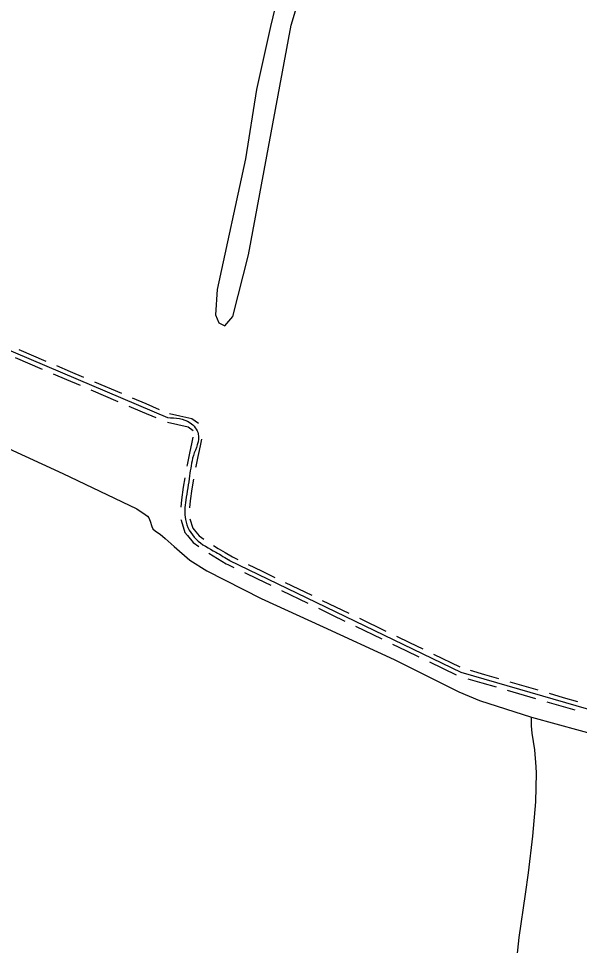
# Model space of a CAD drawing. Extents: x 3683613 to 3738215, y 469626 to 495384.
# Drawn here: x 3705820 to 3707730, y 477641 to 480796 of the extents above; entities that cross this region are included whole.
import ezdxf

# ---------------------------------------------------------------- set-up
doc = ezdxf.new("R2010")
doc.units = 0
for name, color, linetype in [('V-ROAD-CNTR', 7, 'Continuous'), ('V-SITE-VEGE', 7, 'Continuous'), ('V-TOPO-SHOR', 7, 'Continuous')]:
    doc.layers.add(name, color=color, linetype=linetype)

msp = doc.modelspace()

# ---------------------------------------------------------------- linework, layer by layer
at = {"layer": 'V-ROAD-CNTR'}
for points in [[(3705391, 479824.3), (3705549.8, 479768.1), (3706326.8, 479437.1)], [(3705820.7, 479669), (3705912.7, 479629.8)], [(3705809, 479641.4), (3705901, 479602.2)], [(3705949.5, 479614.1), (3705995.5, 479594.5)], [(3705995.5, 479594.5), (3706041.5, 479574.9)], [(3705937.8, 479586.5), (3705983.8, 479566.9)], [(3705983.8, 479566.9), (3706029.8, 479547.3)], [(3706078.3, 479559.2), (3706170.3, 479520)], [(3706066.6, 479531.6), (3706158.6, 479492.4)], [(3706207.1, 479504.3), (3706253.1, 479484.7)], [(3706195.4, 479476.7), (3706241.4, 479457.1)], [(3706253.1, 479484.7), (3706299.1, 479465.1)], [(3706241.4, 479457.1), (3706287.4, 479437.5)], [(3706333.5, 479450.9), (3706368.7, 479443.1), (3706410.3, 479433.9), (3706432.6, 479417.9)], [(3706327, 479421.6), (3706362.2, 479413.8), (3706397.8, 479405.9), (3706415.1, 479393.5)], [(3706414, 479370.6), (3706409.2, 479348), (3706403.2, 479322)], [(3706443.4, 479364.3), (3706438.5, 479341.5), (3706432.4, 479315.3)], [(3706403.2, 479322), (3706400.6, 479310.7), (3706394.2, 479276.1), (3706393.5, 479272.3)], [(3706432.4, 479315.3), (3706430, 479304.6), (3706423.7, 479270.7), (3706423, 479266.9)], [(3706386.3, 479232.6), (3706380.9, 479199.9), (3706374.5, 479157.7), (3706372.3, 479132.5)], [(3706415.9, 479227.8), (3706410.6, 479195.2), (3706404.3, 479154.1), (3706402.2, 479129.9)], [(3706373.1, 479090.6), (3706373.2, 479087.8), (3706386.2, 479046.4), (3706394.9, 479035.9)], [(3706403, 479093.1), (3706413.1, 479061), (3706418, 479055)], [(3706418, 479055), (3706434.8, 479034.8), (3706450.9, 479023.3)], [(3706394.9, 479035.9), (3706414.1, 479012.6), (3706433.4, 478998.9)], [(3706483.3, 479001.8), (3706499.5, 478991.8), (3706523.4, 478977.7), (3706548, 478963.1), (3706566.1, 478954.4)], [(3706467.6, 478976.2), (3706527.4, 478939.4), (3706532.4, 478937.4), (3706553, 478927.4)], [(3706539.8, 478950.5), (3706538.4, 478951.1), (3707325.3, 478570.9), (3707995.2, 478376.2), (3708397.7, 478241.6)], [(3706602.1, 478937), (3706647.1, 478915.3)], [(3706589, 478910), (3706634, 478888.2)], [(3706647.1, 478915.3), (3706692.1, 478893.5)], [(3706634, 478888.2), (3706679.1, 478866.5)], [(3706728.1, 478876.1), (3706818.2, 478832.6)], [(3706715.1, 478849.1), (3706805.1, 478805.6)], [(3706854.2, 478815.2), (3706899.2, 478793.4)], [(3706841.1, 478788.2), (3706886.2, 478766.4)], [(3706899.2, 478793.4), (3706944.2, 478771.7)], [(3706886.2, 478766.4), (3706931.2, 478744.7)], [(3706980.3, 478754.3), (3707070.3, 478710.8)], [(3706967.2, 478727.3), (3707057.2, 478683.8)], [(3707106.3, 478693.4), (3707151.3, 478671.6)], [(3707093.3, 478666.4), (3707138.3, 478644.6)], [(3707138.3, 478644.6), (3707183.3, 478622.9)], [(3707151.3, 478671.6), (3707196.4, 478649.9)], [(3707232.4, 478632.5), (3707322.4, 478589)], [(3707219.3, 478605.5), (3707309.4, 478562)], [(3707349.5, 478548.3), (3707397.5, 478534.3)], [(3707357.9, 478577.1), (3707405.9, 478563.1)], [(3707405.9, 478563.1), (3707453.9, 478549.2)], [(3707397.5, 478534.3), (3707445.5, 478520.4)], [(3707492.3, 478538), (3707588.3, 478510.1)], [(3707483.9, 478509.2), (3707579.9, 478481.3)], [(3707626.7, 478499), (3707674.7, 478485)], [(3707674.7, 478485), (3707722.8, 478471)], [(3707618.4, 478470.1), (3707666.4, 478456.2)], [(3707666.4, 478456.2), (3707714.4, 478442.2)]]:
    msp.add_lwpolyline(points, dxfattribs=at)
msp.add_spline([(3706326.8, 479437.1), (3706404.1, 479419.9), (3706431.7, 479381.6), (3706415.3, 479307.7), (3706402.6, 479239.1), (3706389.4, 479155.9), (3706388.1, 479090.4), (3706424.4, 479023.7), (3706491.7, 478979), (3706539.8, 478950.5)], degree=3, dxfattribs=at)
at = {"layer": 'V-SITE-VEGE'}
for p, q in [((3706737.3, 481020), (3706678.3, 480768.1)), ((3706748, 480773.4), (3706828.3, 481036.1)), ((3706603.3, 479990.7), (3706748, 480773.4)), ((3706678.3, 480768.1), (3706630.1, 480553.6)), ((3706630.1, 480553.6), (3706592.6, 480317.8)), ((3706592.6, 480317.8), (3706496.1, 479872.8)), ((3706549.7, 479781.7), (3706603.3, 479990.7)), ((3706496.1, 479872.8), (3706490.8, 479787)), ((3706490.8, 479787), (3706501.5, 479760.2)), ((3706522.9, 479749.5), (3706549.7, 479781.7)), ((3706501.5, 479760.2), (3706522.9, 479749.5))]:
    msp.add_line(p, q, dxfattribs=at)
at = {"layer": 'V-TOPO-SHOR'}
for points in [[(3705771.3, 479339.3), (3705970.5, 479247.2), (3706223.3, 479126.8), (3706250.8, 479107.7), (3706259.3, 479101.7), (3706264, 479095.6), (3706268, 479084.9), (3706273.5, 479066.3), (3706277.7, 479058.8), (3706286, 479051.1), (3706301.8, 479040.2), (3706318.9, 479026.2), (3706350.4, 478998), (3706403.4, 478952), (3706461.4, 478915.8), (3706645.6, 478821.1), (3706857.4, 478725.6), (3707099.2, 478614.3), (3707319.2, 478504.2), (3707389.8, 478474.2), (3707566, 478417.5), (3707814.5, 478350)], [(3707445.7, 476857), (3707449.9, 476925.4), (3707457.9, 477044.6), (3707465.4, 477161.3), (3707472, 477292.4), (3707484.1, 477377.1), (3707501.6, 477461.5), (3707513, 477559.9), (3707524.3, 477667.6), (3707546, 477815.6), (3707556.2, 477888.1), (3707570.9, 478013), (3707580.9, 478129.3), (3707583.2, 478227.4), (3707582.1, 478248), (3707577.6, 478306.6), (3707568.9, 478363), (3707566.8, 478388.5), (3707566, 478417.5)]]:
    msp.add_lwpolyline(points, dxfattribs=at)

doc.saveas('drawing.dxf')
